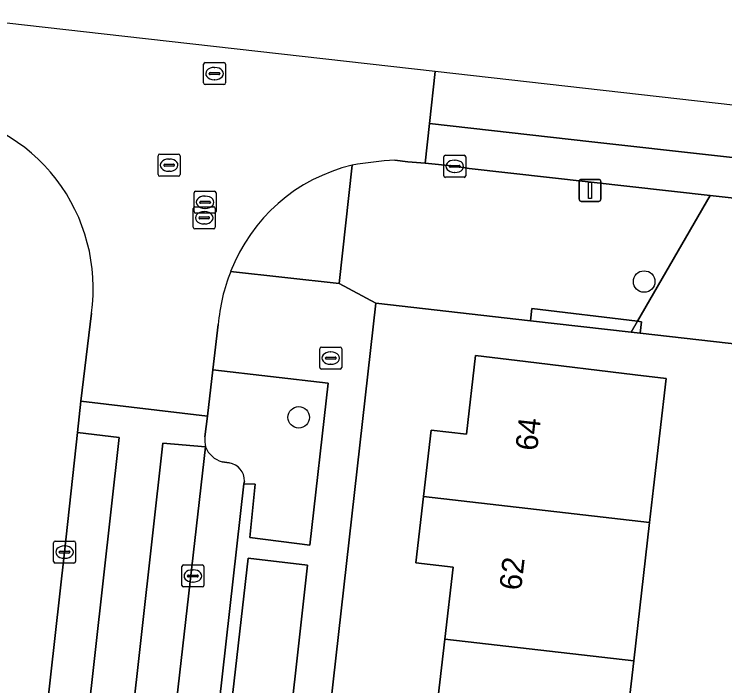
# Model space of a CAD drawing. Extents: x 162082 to 163401, y 388089 to 388636.
# Drawn here: x 162729.45 to 162761.73, y 388544.07 to 388574.59 of the extents above; entities that cross this region are included whole.
import ezdxf

# ---------------------------------------------------------------- set-up
doc = ezdxf.new("R2010")
doc.units = 0
for name, color, linetype in [('IMGEO_Boom', 7, 'Continuous'), ('IMGEO_Brandkraan', 7, 'Continuous'), ('IMGEO_Erf', 7, 'Continuous'), ('IMGEO_Groenvoorziening', 7, 'Continuous'), ('IMGEO_Kolk', 7, 'Continuous'), ('IMGEO_Lichtmast', 7, 'Continuous'), ('IMGEO_Pand', 7, 'Continuous'), ('IMGEO_Pand_nummerreeks', 7, 'Continuous'), ('IMGEO_Parkeervlak_open', 7, 'Continuous'), ('IMGEO_Rijbaan_lokaal_gesloten', 7, 'Continuous'), ('IMGEO_Rijbaan_lokaal_open', 7, 'Continuous'), ('IMGEO_Rioolput', 7, 'Continuous'), ('IMGEO_Voetpad_open', 7, 'Continuous')]:
    doc.layers.add(name, color=color, linetype=linetype)

msp = doc.modelspace()

# ---------------------------------------------------------------- linework, layer by layer
at = {"layer": 'IMGEO_Boom'}
for centre in [(162758.068, 388562.437), (162742.378, 388556.267)]:
    msp.add_circle(centre, 0.489, dxfattribs=at)
at = {"layer": 'IMGEO_Brandkraan'}
for p, q in [((162743.405, 388559.46), (162744.257, 388559.46)), ((162743.33, 388558.534), (162743.33, 388559.386)), ((162743.818, 388559.24), (162743.843, 388559.24)), ((162744.331, 388559.386), (162744.331, 388558.534)), ((162743.589, 388558.954), (162743.589, 388558.966)), ((162744.027, 388558.917), (162743.629, 388558.917)), ((162743.632, 388559.003), (162744.03, 388559.003)), ((162744.073, 388558.966), (162744.073, 388558.954)), ((162743.841, 388558.68), (162743.816, 388558.68)), ((162744.257, 388558.46), (162743.405, 388558.46))]:
    msp.add_line(p, q, dxfattribs=at)
for points in [[(162743.405, 388559.46), (162744.257, 388559.46)], [(162743.33, 388558.534), (162743.33, 388559.386)], [(162744.331, 388559.386), (162744.331, 388558.534)], [(162744.257, 388558.46), (162743.405, 388558.46)]]:
    msp.add_lwpolyline(points, dxfattribs=at)
for centre, radius, start, end in [((162743.407, 388559.384), 0.0765, 91.552, 178.448), ((162743.407, 388559.384), 0.0765, 91.552, 178.448), ((162744.255, 388559.384), 0.0765, 1.552, 88.448), ((162744.255, 388559.384), 0.0765, 1.552, 88.448), ((162743.629, 388558.963), 0.0403, 85.8775, 175.7526), ((162743.626, 388558.953), 0.0366, 178.938, 274.7102), ((162744.03, 388558.96), 0.043, 264.8664, 352.4533), ((162744.034, 388558.965), 0.0386, 1.7309, 96.639), ((162743.407, 388558.536), 0.0765, 181.552, 268.448), ((162743.407, 388558.536), 0.0765, 181.552, 268.448), ((162744.255, 388558.536), 0.0765, 271.552, 358.448), ((162744.255, 388558.536), 0.0765, 271.552, 358.448)]:
    msp.add_arc(centre, radius, start, end, dxfattribs=at)
for centre, major_axis, ratio, start_param, end_param in [((162743.817, 388558.96), (-0.387, 0.002), 0.722429, 4.712389, 7.853982), ((162743.842, 388558.96), (-0.39, 0.002), 0.717154, 1.570796, 4.712389)]:
    msp.add_ellipse(centre, major_axis=major_axis, ratio=ratio, start_param=start_param, end_param=end_param, dxfattribs=at)
at = {"layer": 'IMGEO_Erf'}
for points in [[(162768.247, 388543.112), (162768.485, 388545.392), (162765.896, 388545.685), (162766.452, 388550.592), (162767.011, 388555.52), (162769.6, 388555.226), (162770.012, 388558.707), (162757.884, 388560.09), (162757.475, 388560.137), (162752.905, 388560.658), (162745.878, 388561.46), (162739.957, 388508.884)], [(162748.636, 388542.922), (162749.011, 388546.188), (162749.386, 388549.457), (162747.695, 388549.651), (162748.041, 388552.668), (162748.387, 388555.683), (162749.996, 388555.498), (162750.406, 388559.079), (162752.68, 388558.803), (162757.655, 388558.199), (162759.064, 388558.028), (162758.494, 388553.061), (162758.314, 388551.489), (162757.592, 388545.203), (162756.873, 388538.933)]]:
    msp.add_lwpolyline(points, dxfattribs=at)
at = {"layer": 'IMGEO_Groenvoorziening'}
for points in [[(162761.06, 388566.354), (162750.113, 388567.576), (162749.465, 388567.674), (162748.117, 388567.815), (162747.336, 388567.876), (162746.747, 388567.959)], [(162739.286, 388562.889), (162744.217, 388562.343), (162744.803, 388567.728)], [(162744.803, 388567.728), (162744.217, 388562.343), (162745.878, 388561.46), (162752.905, 388560.658), (162752.973, 388561.217), (162757.762, 388560.635), (162761.06, 388566.354)], [(162738.473, 388558.431), (162738.231, 388556.314), (162738.116, 388555.378)], [(162739.918, 388553.37), (162739.881, 388553.247), (162740.405, 388553.228), (162740.156, 388550.803), (162742.877, 388550.452), (162743.715, 388557.817), (162738.473, 388558.431)], [(162738.894, 388554.244), (162739.22, 388554.2)]]:
    msp.add_lwpolyline(points, dxfattribs=at)
for points in [[(162797.242, 388562.316), (162788.394, 388563.304), (162761.06, 388566.354), (162757.762, 388560.635), (162757.947, 388560.613), (162757.884, 388560.09), (162770.012, 388558.707), (162771.615, 388558.524), (162782.005, 388557.339), (162787.204, 388556.75), (162795.399, 388555.856), (162801.378, 388555.202), (162836.053, 388551.411), (162885.731, 388545.91), (162891.85, 388545.225), (162897.573, 388544.584), (162898.152, 388549.754), (162898.22, 388551.047)], [(162757.762, 388560.635), (162752.973, 388561.217), (162752.905, 388560.658), (162757.475, 388560.137)], [(162757.884, 388560.09), (162757.947, 388560.613), (162757.762, 388560.635), (162757.475, 388560.137)], [(162742.779, 388549.542), (162740.074, 388549.861), (162738.863, 388539.243), (162741.596, 388538.927)]]:
    msp.add_lwpolyline(points, close=True, dxfattribs=at)
for centre, radius, start, end in [((162748.758, 388542.737), 25.303, 94.5595, 98.9936), ((162746.627, 388560.083), 7.859, 103.4231, 159.0854), ((162739.295, 388555.218), 1.189, 172.2532, 194.4944), ((162739.229, 388555.371), 1.176, 202.5689, 253.4482), ((162739.086, 388553.378), 0.832, 359.4171, 80.7082)]:
    msp.add_arc(centre, radius, start, end, dxfattribs=at)
at = {"layer": 'IMGEO_Kolk'}
for p, q in [((162749.039, 388568.174), (162749.891, 388568.174)), ((162748.964, 388567.248), (162748.964, 388568.1)), ((162749.452, 388567.954), (162749.477, 388567.954)), ((162749.965, 388568.1), (162749.965, 388567.248)), ((162749.223, 388567.668), (162749.223, 388567.68)), ((162749.661, 388567.631), (162749.263, 388567.631)), ((162749.266, 388567.717), (162749.664, 388567.717)), ((162749.707, 388567.68), (162749.707, 388567.668)), ((162749.475, 388567.394), (162749.45, 388567.394)), ((162749.891, 388567.174), (162749.039, 388567.174)), ((162731.241, 388549.718), (162731.241, 388550.57)), ((162731.316, 388550.644), (162732.168, 388550.644)), ((162731.729, 388550.424), (162731.754, 388550.424)), ((162732.242, 388550.57), (162732.242, 388549.718)), ((162731.5, 388550.138), (162731.5, 388550.15)), ((162731.938, 388550.101), (162731.54, 388550.101)), ((162731.543, 388550.187), (162731.941, 388550.187)), ((162731.984, 388550.15), (162731.984, 388550.138)), ((162731.752, 388549.864), (162731.727, 388549.864)), ((162732.168, 388549.644), (162731.316, 388549.644)), ((162737.068, 388548.632), (162737.068, 388549.484)), ((162737.143, 388549.558), (162737.995, 388549.558)), ((162738.069, 388549.484), (162738.069, 388548.632)), ((162737.556, 388549.338), (162737.581, 388549.338)), ((162737.327, 388549.052), (162737.327, 388549.064)), ((162737.765, 388549.015), (162737.367, 388549.015)), ((162737.37, 388549.101), (162737.768, 388549.101)), ((162737.811, 388549.064), (162737.811, 388549.052)), ((162737.995, 388548.558), (162737.143, 388548.558)), ((162737.579, 388548.778), (162737.554, 388548.778))]:
    msp.add_line(p, q, dxfattribs=at)
for points in [[(162749.039, 388568.174), (162749.891, 388568.174)], [(162748.964, 388567.248), (162748.964, 388568.1)], [(162749.965, 388568.1), (162749.965, 388567.248)], [(162749.891, 388567.174), (162749.039, 388567.174)], [(162731.241, 388549.718), (162731.241, 388550.57)], [(162731.316, 388550.644), (162732.168, 388550.644)], [(162732.242, 388550.57), (162732.242, 388549.718)], [(162732.168, 388549.644), (162731.316, 388549.644)], [(162737.068, 388548.632), (162737.068, 388549.484)], [(162737.143, 388549.558), (162737.995, 388549.558)], [(162738.069, 388549.484), (162738.069, 388548.632)], [(162737.995, 388548.558), (162737.143, 388548.558)]]:
    msp.add_lwpolyline(points, dxfattribs=at)
for centre, radius, start, end in [((162749.041, 388568.098), 0.0765, 91.552, 178.448), ((162749.041, 388568.098), 0.0765, 91.552, 178.448), ((162749.889, 388568.098), 0.0765, 1.552, 88.448), ((162749.889, 388568.098), 0.0765, 1.552, 88.448), ((162749.263, 388567.677), 0.0403, 85.8775, 175.7526), ((162749.26, 388567.667), 0.0366, 178.938, 274.7102), ((162749.664, 388567.674), 0.043, 264.8664, 352.4533), ((162749.668, 388567.679), 0.0386, 1.7309, 96.639), ((162749.041, 388567.25), 0.0765, 181.552, 268.448), ((162749.041, 388567.25), 0.0765, 181.552, 268.448), ((162749.889, 388567.25), 0.0765, 271.552, 358.448), ((162749.889, 388567.25), 0.0765, 271.552, 358.448), ((162731.318, 388550.568), 0.0765, 91.552, 178.448), ((162731.318, 388550.568), 0.0765, 91.552, 178.448), ((162732.166, 388550.568), 0.0765, 1.552, 88.448), ((162732.166, 388550.568), 0.0765, 1.552, 88.448), ((162731.54, 388550.147), 0.0403, 85.8775, 175.7526), ((162731.537, 388550.137), 0.0366, 178.938, 274.7102), ((162731.941, 388550.144), 0.043, 264.8664, 352.4533), ((162731.945, 388550.149), 0.0386, 1.7309, 96.639), ((162731.318, 388549.72), 0.0765, 181.552, 268.448), ((162731.318, 388549.72), 0.0765, 181.552, 268.448), ((162732.166, 388549.72), 0.0765, 271.552, 358.448), ((162732.166, 388549.72), 0.0765, 271.552, 358.448), ((162737.145, 388549.482), 0.0765, 91.552, 178.448), ((162737.145, 388549.482), 0.0765, 91.552, 178.448), ((162737.993, 388549.482), 0.0765, 1.552, 88.448), ((162737.993, 388549.482), 0.0765, 1.552, 88.448), ((162737.367, 388549.061), 0.0403, 85.8775, 175.7526), ((162737.364, 388549.051), 0.0366, 178.938, 274.7102), ((162737.768, 388549.058), 0.043, 264.8664, 352.4533), ((162737.772, 388549.063), 0.0386, 1.7309, 96.639), ((162737.145, 388548.634), 0.0765, 181.552, 268.448), ((162737.145, 388548.634), 0.0765, 181.552, 268.448), ((162737.993, 388548.634), 0.0765, 271.552, 358.448), ((162737.993, 388548.634), 0.0765, 271.552, 358.448)]:
    msp.add_arc(centre, radius, start, end, dxfattribs=at)
for centre, major_axis, ratio, start_param, end_param in [((162749.451, 388567.674), (-0.387, 0.002), 0.722429, 4.712389, 7.853982), ((162749.476, 388567.674), (-0.39, 0.002), 0.717154, 1.570796, 4.712389), ((162731.728, 388550.144), (-0.387, 0.002), 0.722429, 4.712389, 7.853982), ((162731.753, 388550.144), (-0.39, 0.002), 0.717154, 1.570796, 4.712389), ((162737.555, 388549.058), (-0.387, 0.002), 0.722429, 4.712389, 7.853982), ((162737.58, 388549.058), (-0.39, 0.002), 0.717154, 1.570796, 4.712389)]:
    msp.add_ellipse(centre, major_axis=major_axis, ratio=ratio, start_param=start_param, end_param=end_param, dxfattribs=at)
at = {"layer": 'IMGEO_Lichtmast'}
for p, q in [((162755.114, 388566.183), (162755.114, 388566.983)), ((162755.114, 388566.983), (162755.114, 388566.183)), ((162755.214, 388567.083), (162756.004, 388567.083)), ((162756.004, 388567.083), (162755.214, 388567.083)), ((162756.104, 388566.983), (162756.104, 388566.183)), ((162756.104, 388566.183), (162756.104, 388566.983)), ((162756.004, 388566.083), (162755.214, 388566.083)), ((162755.214, 388566.083), (162756.004, 388566.083))]:
    msp.add_line(p, q, dxfattribs=at)
msp.add_lwpolyline([(162755.534, 388566.958), (162755.684, 388566.958), (162755.684, 388566.208), (162755.534, 388566.208), (162755.534, 388566.958)], dxfattribs=at)
for centre, start, end in [((162755.214, 388566.983), 90, 180), ((162755.214, 388566.983), 90, 180), ((162756.004, 388566.983), 0, 90), ((162756.004, 388566.983), 360, 90), ((162755.214, 388566.183), 180, 270), ((162755.214, 388566.183), 180, 270), ((162756.004, 388566.183), 270, 0), ((162756.004, 388566.183), 270, 0)]:
    msp.add_arc(centre, 0.1, start, end, dxfattribs=at)
at = {"layer": 'IMGEO_Pand'}
for points in [[(162758.314, 388551.489), (162758.494, 388553.061), (162759.064, 388558.028), (162757.655, 388558.199), (162752.68, 388558.803), (162750.406, 388559.079), (162749.996, 388555.498), (162748.387, 388555.683), (162748.041, 388552.668)], [(162758.314, 388551.489), (162748.041, 388552.668), (162747.695, 388549.651), (162749.386, 388549.457), (162749.011, 388546.188), (162757.592, 388545.203)], [(162749.011, 388546.188), (162748.636, 388542.922), (162747.005, 388543.109), (162746.661, 388540.105), (162756.873, 388538.933), (162757.592, 388545.203)]]:
    msp.add_lwpolyline(points, close=True, dxfattribs=at)
at = {"layer": 'IMGEO_Parkeervlak_open'}
for points in [[(162738.143, 388554.92), (162732.894, 388508.771), (162734.876, 388508.583), (162739.881, 388553.247)], [(162739.22, 388554.2), (162738.894, 388554.244)], [(162739.881, 388553.247), (162739.918, 388553.37)]]:
    msp.add_lwpolyline(points, dxfattribs=at)
for centre, radius, start, end in [((162739.229, 388555.371), 1.176, 202.5689, 253.4482), ((162739.086, 388553.378), 0.832, 359.4171, 80.7082)]:
    msp.add_arc(centre, radius, start, end, dxfattribs=at)
at = {"layer": 'IMGEO_Rijbaan_lokaal_gesloten'}
for points in [[(162748.571, 388571.976), (162734.477, 388573.57), (162725.483, 388574.587), (162725.188, 388572.084), (162725.18, 388572.019), (162724.976, 388570.284), (162725.872, 388570.186)], [(162746.747, 388567.959), (162747.336, 388567.876), (162748.117, 388567.815), (162748.313, 388569.613), (162748.571, 388571.976)], [(162732.958, 388560.994), (162732.478, 388556.998), (162738.231, 388556.314), (162738.473, 388558.431), (162738.723, 388560.481)]]:
    msp.add_lwpolyline(points, dxfattribs=at)
for points in [[(162898.661, 388555), (162748.571, 388571.976), (162748.313, 388569.613), (162755.69, 388568.792), (162761.263, 388568.173), (162788.597, 388565.123), (162797.445, 388564.135), (162815.695, 388562.098), (162871.917, 388555.824), (162898.423, 388552.866)], [(162815.695, 388562.098), (162797.445, 388564.135), (162788.597, 388565.123), (162761.263, 388568.173), (162755.69, 388568.792), (162748.313, 388569.613), (162748.117, 388567.815), (162749.465, 388567.674), (162750.113, 388567.576), (162761.06, 388566.354), (162788.394, 388563.304), (162797.242, 388562.316), (162898.22, 388551.047), (162898.423, 388552.866), (162871.917, 388555.824)], [(162732.326, 388555.585), (162731.742, 388550.144), (162730.483, 388538.918), (162728.958, 388525.087), (162728.711, 388523.165), (162730.61, 388522.925), (162734.225, 388555.356)], [(162732.479, 388504.706), (162732.894, 388508.771), (162738.143, 388554.92), (162736.204, 388555.092), (162728.485, 388485.946), (162730.347, 388485.702), (162730.675, 388488.87), (162730.922, 388491.017)]]:
    msp.add_lwpolyline(points, close=True, dxfattribs=at)
for centre, radius, start, end in [((162724.949, 388562.147), 8.091, 351.8048, 83.4516), ((162748.758, 388542.737), 25.303, 94.5595, 98.9936), ((162746.627, 388560.083), 7.859, 103.4231, 159.0854), ((162746.974, 388559.822), 8.277, 158.2489, 175.432)]:
    msp.add_arc(centre, radius, start, end, dxfattribs=at)
at = {"layer": 'IMGEO_Rijbaan_lokaal_open'}
for points in [[(162738.116, 388555.378), (162738.231, 388556.314), (162732.478, 388556.998), (162732.326, 388555.585), (162734.225, 388555.356), (162730.61, 388522.925), (162728.711, 388523.165)], [(162730.347, 388485.702), (162728.485, 388485.946), (162736.204, 388555.092), (162738.143, 388554.92)]]:
    msp.add_lwpolyline(points, dxfattribs=at)
msp.add_arc((162739.295, 388555.218), 1.189, 172.2532, 194.4944, dxfattribs=at)
at = {"layer": 'IMGEO_Rioolput'}
for p, q in [((162738.128, 388572.388), (162738.98, 388572.388)), ((162738.053, 388571.462), (162738.053, 388572.314)), ((162738.541, 388572.168), (162738.566, 388572.168)), ((162739.054, 388572.314), (162739.054, 388571.462)), ((162738.312, 388571.882), (162738.312, 388571.894)), ((162738.75, 388571.845), (162738.352, 388571.845)), ((162738.355, 388571.931), (162738.753, 388571.931)), ((162738.796, 388571.894), (162738.796, 388571.882)), ((162738.564, 388571.608), (162738.539, 388571.608)), ((162738.98, 388571.388), (162738.128, 388571.388)), ((162736.065, 388568.227), (162736.917, 388568.227)), ((162735.99, 388567.301), (162735.99, 388568.153)), ((162736.478, 388568.007), (162736.503, 388568.007)), ((162736.991, 388568.153), (162736.991, 388567.301)), ((162736.249, 388567.721), (162736.249, 388567.733)), ((162736.687, 388567.684), (162736.289, 388567.684)), ((162736.292, 388567.77), (162736.69, 388567.77)), ((162736.733, 388567.733), (162736.733, 388567.721)), ((162736.917, 388567.227), (162736.065, 388567.227)), ((162736.501, 388567.447), (162736.476, 388567.447)), ((162737.621, 388565.615), (162737.621, 388566.467)), ((162737.696, 388566.541), (162738.548, 388566.541)), ((162738.109, 388566.321), (162738.134, 388566.321)), ((162738.622, 388566.467), (162738.622, 388565.615)), ((162737.88, 388566.035), (162737.88, 388566.047)), ((162738.318, 388565.998), (162737.92, 388565.998)), ((162737.923, 388566.084), (162738.321, 388566.084)), ((162738.364, 388566.047), (162738.364, 388566.035)), ((162737.587, 388564.908), (162737.587, 388565.76)), ((162737.662, 388565.834), (162738.514, 388565.834)), ((162738.075, 388565.614), (162738.1, 388565.614)), ((162738.132, 388565.761), (162738.107, 388565.761)), ((162738.588, 388565.76), (162738.588, 388564.908)), ((162738.548, 388565.541), (162737.696, 388565.541)), ((162737.846, 388565.328), (162737.846, 388565.34)), ((162738.284, 388565.291), (162737.886, 388565.291)), ((162737.889, 388565.377), (162738.287, 388565.377)), ((162738.33, 388565.34), (162738.33, 388565.328)), ((162738.098, 388565.054), (162738.073, 388565.054)), ((162738.514, 388564.834), (162737.662, 388564.834))]:
    msp.add_line(p, q, dxfattribs=at)
for points in [[(162738.128, 388572.388), (162738.98, 388572.388)], [(162738.053, 388571.462), (162738.053, 388572.314)], [(162739.054, 388572.314), (162739.054, 388571.462)], [(162738.98, 388571.388), (162738.128, 388571.388)], [(162736.065, 388568.227), (162736.917, 388568.227)], [(162735.99, 388567.301), (162735.99, 388568.153)], [(162736.991, 388568.153), (162736.991, 388567.301)], [(162736.917, 388567.227), (162736.065, 388567.227)], [(162737.621, 388565.615), (162737.621, 388566.467)], [(162737.696, 388566.541), (162738.548, 388566.541)], [(162738.622, 388566.467), (162738.622, 388565.615)], [(162737.587, 388564.908), (162737.587, 388565.76)], [(162737.662, 388565.834), (162738.514, 388565.834)], [(162738.588, 388565.76), (162738.588, 388564.908)], [(162738.548, 388565.541), (162737.696, 388565.541)], [(162738.514, 388564.834), (162737.662, 388564.834)]]:
    msp.add_lwpolyline(points, dxfattribs=at)
for centre, radius, start, end in [((162738.13, 388572.312), 0.0765, 91.552, 178.448), ((162738.13, 388572.312), 0.0765, 91.552, 178.448), ((162738.978, 388572.312), 0.0765, 1.552, 88.448), ((162738.978, 388572.312), 0.0765, 1.552, 88.448), ((162738.352, 388571.891), 0.0403, 85.8775, 175.7526), ((162738.349, 388571.881), 0.0366, 178.938, 274.7102), ((162738.753, 388571.888), 0.043, 264.8664, 352.4533), ((162738.757, 388571.893), 0.0386, 1.7309, 96.639), ((162738.13, 388571.464), 0.0765, 181.552, 268.448), ((162738.13, 388571.464), 0.0765, 181.552, 268.448), ((162738.978, 388571.464), 0.0765, 271.552, 358.448), ((162738.978, 388571.464), 0.0765, 271.552, 358.448), ((162736.067, 388568.151), 0.0765, 91.552, 178.448), ((162736.067, 388568.151), 0.0765, 91.552, 178.448), ((162736.915, 388568.151), 0.0765, 1.552, 88.448), ((162736.915, 388568.151), 0.0765, 1.552, 88.448), ((162736.289, 388567.73), 0.0403, 85.8775, 175.7526), ((162736.286, 388567.72), 0.0366, 178.938, 274.7102), ((162736.69, 388567.727), 0.043, 264.8664, 352.4533), ((162736.694, 388567.732), 0.0386, 1.7309, 96.639), ((162736.067, 388567.303), 0.0765, 181.552, 268.448), ((162736.067, 388567.303), 0.0765, 181.552, 268.448), ((162736.915, 388567.303), 0.0765, 271.552, 358.448), ((162736.915, 388567.303), 0.0765, 271.552, 358.448), ((162737.698, 388566.465), 0.0765, 91.552, 178.448), ((162737.698, 388566.465), 0.0765, 91.552, 178.448), ((162738.546, 388566.465), 0.0765, 1.552, 88.448), ((162738.546, 388566.465), 0.0765, 1.552, 88.448), ((162737.92, 388566.044), 0.0403, 85.8775, 175.7526), ((162737.917, 388566.034), 0.0366, 178.938, 274.7102), ((162738.321, 388566.041), 0.043, 264.8664, 352.4533), ((162738.325, 388566.046), 0.0386, 1.7309, 96.639), ((162737.664, 388565.758), 0.0765, 91.552, 178.448), ((162737.664, 388565.758), 0.0765, 91.552, 178.448), ((162737.698, 388565.617), 0.0765, 181.552, 268.448), ((162737.698, 388565.617), 0.0765, 181.552, 268.448), ((162738.512, 388565.758), 0.0765, 1.552, 88.448), ((162738.512, 388565.758), 0.0765, 1.552, 88.448), ((162738.546, 388565.617), 0.0765, 271.552, 358.448), ((162738.546, 388565.617), 0.0765, 271.552, 358.448), ((162737.886, 388565.337), 0.0403, 85.8775, 175.7526), ((162737.883, 388565.327), 0.0366, 178.938, 274.7102), ((162738.287, 388565.334), 0.043, 264.8664, 352.4533), ((162738.291, 388565.339), 0.0386, 1.7309, 96.639), ((162737.664, 388564.91), 0.0765, 181.552, 268.448), ((162737.664, 388564.91), 0.0765, 181.552, 268.448), ((162738.512, 388564.91), 0.0765, 271.552, 358.448), ((162738.512, 388564.91), 0.0765, 271.552, 358.448)]:
    msp.add_arc(centre, radius, start, end, dxfattribs=at)
for centre, major_axis, ratio, start_param, end_param in [((162738.54, 388571.888), (-0.387, 0.002), 0.722429, 4.712389, 7.853982), ((162738.565, 388571.888), (-0.39, 0.002), 0.717154, 1.570796, 4.712389), ((162736.477, 388567.727), (-0.387, 0.002), 0.722429, 4.712389, 7.853982), ((162736.502, 388567.727), (-0.39, 0.002), 0.717154, 1.570796, 4.712389), ((162738.108, 388566.041), (-0.387, 0.002), 0.722429, 4.712389, 7.853982), ((162738.133, 388566.041), (-0.39, 0.002), 0.717154, 1.570796, 4.712389), ((162738.074, 388565.334), (-0.387, 0.002), 0.722429, 4.712389, 7.853982), ((162738.099, 388565.334), (-0.39, 0.002), 0.717154, 1.570796, 4.712389)]:
    msp.add_ellipse(centre, major_axis=major_axis, ratio=ratio, start_param=start_param, end_param=end_param, dxfattribs=at)
at = {"layer": 'IMGEO_Voetpad_open'}
for points in [[(162737.36, 388485.969), (162739.785, 388507.361), (162739.957, 388508.884), (162745.878, 388561.46), (162744.217, 388562.343), (162739.286, 388562.889)], [(162732.326, 388555.585), (162732.478, 388556.998), (162732.958, 388560.994)], [(162738.723, 388560.481), (162738.473, 388558.431), (162743.715, 388557.817), (162742.877, 388550.452), (162740.156, 388550.803), (162740.405, 388553.228), (162739.881, 388553.247), (162734.876, 388508.583), (162734.427, 388504.473), (162733.107, 388492.654), (162733.087, 388492.504), (162733.629, 388492.476), (162734.226, 388497.626), (162736.893, 388497.327), (162734.928, 388479.401)], [(162730.483, 388538.918), (162731.742, 388550.144), (162732.326, 388555.585)]]:
    msp.add_lwpolyline(points, dxfattribs=at)
msp.add_lwpolyline([(162742.779, 388549.542), (162741.596, 388538.927), (162738.863, 388539.243), (162740.074, 388549.861)], close=True, dxfattribs=at)
for centre, radius, start, end in [((162724.949, 388562.147), 8.091, 351.8048, 83.4516), ((162746.974, 388559.822), 8.277, 158.2489, 175.432)]:
    msp.add_arc(centre, radius, start, end, dxfattribs=at)

# ---------------------------------------------------------------- texts
at = {"layer": 'IMGEO_Pand_nummerreeks'}
for s, p in [('64', (162753.206, 388554.714)), ('62', (162752.476, 388548.372))]:
    msp.add_text(s, height=1, rotation=83.4445, dxfattribs=at).set_placement(p)

doc.saveas('drawing.dxf')
